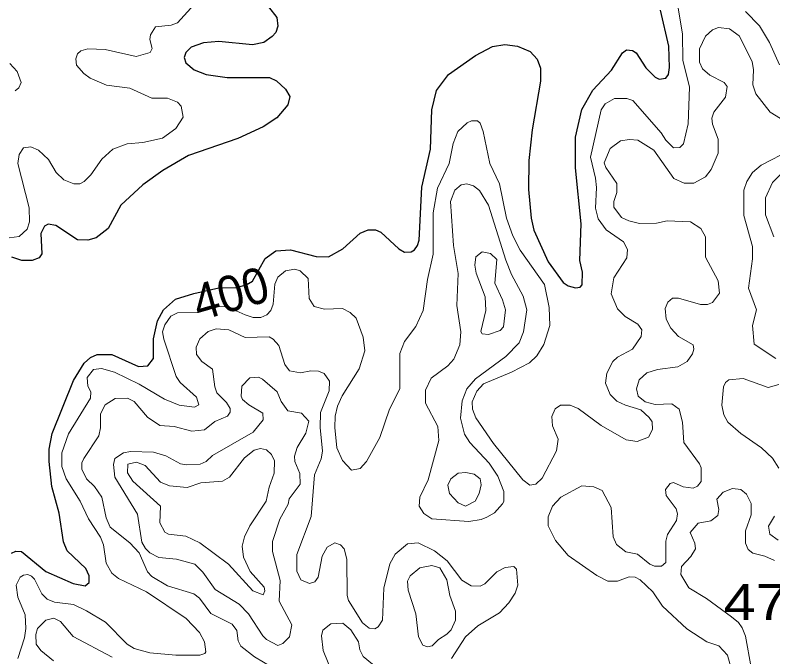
# Model space of a CAD drawing. Extents: x 577 to 602.9, y 7483.8 to 7511.6.
# Drawn here: x 585.345 to 587.032, y 7503.264 to 7504.692 of the extents above; entities that cross this region are included whole.
import ezdxf
from ezdxf.enums import TextEntityAlignment as Align

# ---------------------------------------------------------------- set-up
doc = ezdxf.new("R2010")
doc.units = 0
doc.header["$LTSCALE"] = 0.032
doc.layers.add('1', color=7, linetype='Continuous', lineweight=25)
doc.layers.add('2', color=7, linetype='Continuous', lineweight=13)
doc.layers.add('61', color=7, linetype='Continuous')

msp = doc.modelspace()

# ---------------------------------------------------------------- linework, layer by layer
at = {"layer": '1'}
for points in [[(585.8903, 7504.735), (585.9277, 7504.6873), (585.9301, 7504.6675), (585.9253, 7504.6539), (585.9174, 7504.6444), (585.8983, 7504.6317), (585.8736, 7504.6261), (585.7981, 7504.6333), (585.7639, 7504.6309), (585.7369, 7504.6213), (585.7249, 7504.6094), (585.721, 7504.5983), (585.7249, 7504.5863), (585.7432, 7504.5704), (585.7703, 7504.5601), (585.8172, 7504.5537), (585.911, 7504.5537), (585.9269, 7504.5458), (585.9468, 7504.5275), (585.9563, 7504.5108), (585.9523, 7504.4925), (585.9277, 7504.4639), (585.8975, 7504.444), (585.841, 7504.4178), (585.7305, 7504.3796), (585.674, 7504.3462), (585.6295, 7504.3144), (585.5802, 7504.2691), (585.5516, 7504.2174), (585.5253, 7504.1967), (585.5063, 7504.1911), (585.484, 7504.1919), (585.4355, 7504.2237), (585.418, 7504.2269), (585.41, 7504.2222), (585.4021, 7504.2063), (585.4045, 7504.1609), (585.3981, 7504.1522), (585.383, 7504.1458), (585.3599, 7504.1458), (585.3377, 7504.1538)], [(586.1313, 7504.2142), (586.1472, 7504.2142), (586.1591, 7504.2094), (586.1996, 7504.1721), (586.2116, 7504.1649), (586.2267, 7504.1657), (586.2338, 7504.1697), (586.241, 7504.1792), (586.2442, 7504.1911), (586.2505, 7504.3096), (586.2696, 7504.3939), (586.2728, 7504.4814), (586.2831, 7504.5243), (586.3102, 7504.5601), (586.3698, 7504.6023), (586.408, 7504.6221), (586.435, 7504.6269), (586.4636, 7504.6229), (586.4915, 7504.611), (586.5074, 7504.5943), (586.5145, 7504.5744), (586.5145, 7504.545), (586.4962, 7504.4369), (586.4891, 7504.3685), (586.4883, 7504.3041), (586.4939, 7504.2404), (586.5002, 7504.2134), (586.532, 7504.1434), (586.5654, 7504.0973), (586.5766, 7504.0894), (586.5925, 7504.0854), (586.6028, 7504.087), (586.6076, 7504.0917), (586.6084, 7504.1204), (586.602, 7504.1458), (586.6052, 7504.2277), (586.5925, 7504.3526), (586.5925, 7504.421), (586.6068, 7504.4822), (586.6314, 7504.5251), (586.6728, 7504.5696), (586.6974, 7504.6086), (586.7062, 7504.615), (586.7197, 7504.6134), (586.7276, 7504.6086), (586.7491, 7504.5752), (586.7698, 7504.5545), (586.7793, 7504.5498), (586.7936, 7504.5522), (586.8, 7504.5601), (586.8024, 7504.576), (586.8008, 7504.6229), (586.7817, 7504.7032)], [(585.3369, 7503.4946), (585.3464, 7503.4993), (585.3591, 7503.4985), (585.4132, 7503.454), (585.4737, 7503.427), (585.5007, 7503.4222), (585.5094, 7503.4294), (585.5094, 7503.4445), (585.5023, 7503.4604), (585.4609, 7503.5001), (585.4522, 7503.52), (585.4426, 7503.5836), (585.4267, 7503.6433), (585.4204, 7503.6989), (585.4204, 7503.726), (585.4275, 7503.761), (585.4744, 7503.8794), (585.4983, 7503.9176), (585.5126, 7503.9303), (585.5277, 7503.9367), (585.5603, 7503.9367), (585.6192, 7503.9104), (585.6406, 7503.912), (585.6526, 7503.9279), (585.6526, 7503.9717), (585.6621, 7504.0122), (585.6755, 7504.0366), (585.7016, 7504.0601), (585.7429, 7504.0728), (585.7986, 7504.0854), (585.8372, 7504.0862), (585.8594, 7504.0921), (585.8733, 7504.1), (585.9015, 7504.1506), (585.9253, 7504.1673), (585.9579, 7504.1697), (586.0152, 7504.1554), (586.043, 7504.1546), (586.0748, 7504.1721), (586.113, 7504.207), (586.1313, 7504.2142)]]:
    msp.add_lwpolyline(points, dxfattribs=at)
at = {"layer": '2'}
for points in [[(585.3719, 7504.2158), (585.3766, 7504.2325), (585.3758, 7504.2635), (585.3504, 7504.3621), (585.3536, 7504.382), (585.3631, 7504.3971), (585.3798, 7504.3995), (585.3965, 7504.3915), (585.4188, 7504.3709), (585.4363, 7504.3422), (585.453, 7504.3255), (585.4752, 7504.3168), (585.4888, 7504.3168), (585.4983, 7504.3216), (585.5134, 7504.3367), (585.5381, 7504.3717), (585.5627, 7504.3939), (585.5945, 7504.4058), (585.6295, 7504.409), (585.6732, 7504.4186), (585.7027, 7504.44), (585.7186, 7504.4655), (585.7146, 7504.4893), (585.7066, 7504.4989), (585.6844, 7504.5076), (585.6494, 7504.5076), (585.6001, 7504.5299), (585.5484, 7504.5363), (585.5118, 7504.5522), (585.4975, 7504.5625), (585.4816, 7504.5808), (585.48, 7504.5951), (585.484, 7504.6062), (585.4911, 7504.6126), (585.5063, 7504.6174), (585.5452, 7504.6158), (585.6144, 7504.5999), (585.6454, 7504.6094), (585.6502, 7504.6182), (585.6446, 7504.638), (585.6462, 7504.6484), (585.6573, 7504.6659), (585.6923, 7504.6698), (585.7066, 7504.6754), (585.7512, 7504.7239)], [(586.8215, 7504.7088), (586.831, 7504.65), (586.8318, 7504.5919), (586.8469, 7504.5323), (586.8437, 7504.4504), (586.8334, 7504.4058), (586.8247, 7504.3979), (586.8111, 7504.3971), (586.7936, 7504.4138), (586.7833, 7504.4305), (586.7205, 7504.5021), (586.707, 7504.5068), (586.6799, 7504.5068), (586.6585, 7504.4949), (586.6497, 7504.4814), (586.6259, 7504.3764), (586.637, 7504.3295), (586.6394, 7504.3088), (586.637, 7504.2627), (586.6434, 7504.2389), (586.6608, 7504.2142), (586.6998, 7504.188), (586.7086, 7504.1705), (586.707, 7504.1522), (586.6783, 7504.1077), (586.672, 7504.0719), (586.6863, 7504.0385), (586.703, 7504.0218), (586.7316, 7504.0043), (586.7404, 7503.9916), (586.7388, 7503.9772), (586.7197, 7503.9486), (586.6863, 7503.9311), (586.676, 7503.9216), (586.6624, 7503.8953), (586.6593, 7503.8731), (586.6696, 7503.8476), (586.6847, 7503.8333), (586.7038, 7503.8238), (586.738, 7503.8134), (586.7571, 7503.7967)], [(587.0473, 7504.5816), (587.025, 7504.6317), (587.0028, 7504.6683), (586.971, 7504.7001)], [(586.6601, 7504.3534), (586.6569, 7504.3637), (586.6696, 7504.3955), (586.6927, 7504.4122), (586.7133, 7504.4154), (586.7316, 7504.4138), (586.7674, 7504.3915), (586.8119, 7504.3287), (586.835, 7504.3184), (586.8565, 7504.3184), (586.8819, 7504.3327), (586.8946, 7504.3486), (586.9105, 7504.3852), (586.9105, 7504.4162), (586.8978, 7504.4496), (586.8962, 7504.4631), (586.901, 7504.4766), (586.9264, 7504.51), (586.9304, 7504.5331), (586.9241, 7504.5426), (586.8915, 7504.5585), (586.8755, 7504.5728), (586.8692, 7504.5879), (586.8692, 7504.6174), (586.8819, 7504.6452), (586.8978, 7504.6595), (586.9113, 7504.6651), (586.936, 7504.6619), (586.9575, 7504.646), (586.9861, 7504.5887), (586.9893, 7504.5704), (586.9877, 7504.537), (586.994, 7504.5172), (587.0266, 7504.4766), (587.0592, 7504.4559)], [(585.3329, 7504.5848), (585.3496, 7504.5665), (585.3584, 7504.5426), (585.3528, 7504.5307), (585.3448, 7504.5235)], [(586.7571, 7503.7967), (586.7634, 7503.7872), (586.7642, 7503.7697), (586.7555, 7503.753), (586.73, 7503.7435), (586.7054, 7503.7466), (586.6497, 7503.7792), (586.5988, 7503.8166), (586.5805, 7503.8238), (586.5591, 7503.8238), (586.5471, 7503.8158), (586.54, 7503.7991), (586.5416, 7503.7784), (586.5543, 7503.7482), (586.5503, 7503.7228), (586.5185, 7503.6616), (586.5042, 7503.648), (586.4907, 7503.6457), (586.4756, 7503.6576), (586.4104, 7503.7387), (586.3706, 7503.7959), (586.3635, 7503.815), (586.3627, 7503.8317), (586.373, 7503.8556), (586.3881, 7503.8715), (586.4501, 7503.8977), (586.4899, 7503.9184), (586.5066, 7503.9343), (586.5225, 7503.959), (586.5352, 7504.0011), (586.5344, 7504.0417), (586.5233, 7504.0925), (586.4692, 7504.1689), (586.4533, 7504.2007), (586.439, 7504.2404), (586.4231, 7504.3168), (586.4016, 7504.3621), (586.3873, 7504.4329), (586.3802, 7504.452), (586.3746, 7504.4567), (586.3611, 7504.4567), (586.3515, 7504.4528), (586.3309, 7504.4329), (586.3205, 7504.4066), (586.311, 7504.3621), (586.2855, 7504.3072), (586.276, 7504.2524), (586.276, 7504.1601), (586.2633, 7504.1037), (586.2537, 7504.0345), (586.237, 7503.9995), (586.2116, 7503.9661), (586.2012, 7503.9391), (586.2012, 7503.8604), (586.1782, 7503.815), (586.1567, 7503.7522), (586.1273, 7503.6989), (586.113, 7503.683), (586.0939, 7503.6798), (586.074, 7503.7013), (586.0613, 7503.7291), (586.0565, 7503.7745), (586.0573, 7503.7999), (586.0629, 7503.8222), (586.0732, 7503.8452), (586.1106, 7503.9049), (586.1233, 7503.9454), (586.1201, 7503.9757), (586.1042, 7504.0178), (586.0907, 7504.0305), (586.074, 7504.0393), (586.0335, 7504.0377), (586.0104, 7504.044), (585.9993, 7504.0615), (585.9977, 7504.1061), (585.9794, 7504.1228), (585.9675, 7504.1267), (585.9468, 7504.1228), (585.9301, 7504.1092), (585.9229, 7504.0933), (585.9197, 7504.0488), (585.9142, 7504.0345), (585.9054, 7504.025), (585.8919, 7504.0194), (585.8752, 7504.0194), (585.8567, 7504.0251), (585.8172, 7504.0431), (585.7935, 7504.044), (585.779, 7504.04), (585.7508, 7504.0304), (585.706, 7504.0297), (585.6912, 7504.0223), (585.6783, 7504.0029), (585.6732, 7503.9876), (585.6756, 7503.9709), (585.7035, 7503.8882), (585.7122, 7503.8747), (585.7488, 7503.8421), (585.7536, 7503.8246), (585.744, 7503.8198), (585.7098, 7503.8238)], [(587.072, 7504.3923), (587.006, 7504.3581), (586.9869, 7504.3422), (586.9741, 7504.3223), (586.9678, 7504.3025), (586.9678, 7504.246), (586.9869, 7504.1776), (586.9869, 7504.1498), (586.9781, 7504.0846), (586.9956, 7504.0361), (586.9869, 7504.0011), (586.9908, 7503.9597), (587.0386, 7503.9279)], [(587.0346, 7504.1991), (587.0155, 7504.2476), (587.0155, 7504.2858), (587.0314, 7504.32), (587.0728, 7504.3621)], [(586.9408, 7503.233), (586.9312, 7503.2679), (586.9121, 7503.2886), (586.8853, 7503.2977), (586.8408, 7503.3266), (586.7865, 7503.3769), (586.765, 7503.4087), (586.7364, 7503.4357), (586.7253, 7503.4413), (586.7125, 7503.4421), (586.6863, 7503.4325), (586.6648, 7503.4325), (586.6402, 7503.4453), (586.5766, 7503.4898), (586.5479, 7503.5232), (586.532, 7503.5558), (586.532, 7503.5757), (586.5416, 7503.5995), (586.5599, 7503.6194), (586.6068, 7503.6449), (586.6338, 7503.6425), (586.6521, 7503.6345), (586.672, 7503.5964), (586.6768, 7503.5311), (586.6839, 7503.5137), (586.7046, 7503.4978), (586.7308, 7503.4922), (586.7579, 7503.4699), (586.769, 7503.4659), (586.7841, 7503.4659), (586.7936, 7503.4739), (586.7936, 7503.5216), (586.7976, 7503.5359), (586.8175, 7503.5677), (586.8199, 7503.582), (586.8167, 7503.5932), (586.7944, 7503.6234), (586.7928, 7503.6361), (586.8032, 7503.6496), (586.8111, 7503.652), (586.8326, 7503.6425), (586.8549, 7503.6393), (586.8644, 7503.6441), (586.8724, 7503.6544), (586.8724, 7503.6846), (586.8692, 7503.6934), (586.8342, 7503.7411), (586.831, 7503.7864), (586.8239, 7503.815), (586.8072, 7503.827), (586.7698, 7503.8254), (586.7475, 7503.8317), (586.7324, 7503.8444), (586.7284, 7503.8604), (586.7348, 7503.8802), (586.7515, 7503.8961), (586.7754, 7503.9033), (586.8207, 7503.9097), (586.8414, 7503.9216), (586.8533, 7503.9383), (586.8565, 7503.9486), (586.8549, 7503.9582), (586.8223, 7503.9772), (586.8048, 7503.9955), (586.7944, 7504.0154), (586.7921, 7504.0393), (586.7984, 7504.0536), (586.8088, 7504.0623), (586.8223, 7504.0623), (586.8708, 7504.048), (586.8867, 7504.048), (586.8978, 7504.0528), (586.9137, 7504.0735), (586.9105, 7504.1005), (586.8819, 7504.1538), (586.8819, 7504.1991), (586.8716, 7504.2174), (586.8485, 7504.2325), (586.7968, 7504.2341), (586.773, 7504.2293), (586.7356, 7504.2285), (586.7117, 7504.2341), (586.695, 7504.242), (586.6783, 7504.2651), (586.6783, 7504.2778), (586.6847, 7504.2977), (586.6847, 7504.3176), (586.6601, 7504.3534)], [(585.3313, 7504.1967), (585.3536, 7504.1999), (585.3719, 7504.2158)], [(585.9182, 7503.2401), (585.8776, 7503.264), (585.8474, 7503.2878), (585.8418, 7503.2998), (585.8386, 7503.3228), (585.8283, 7503.3363), (585.7806, 7503.3602), (585.7551, 7503.3944), (585.7424, 7503.4039), (585.6844, 7503.4222), (585.6494, 7503.4429), (585.6398, 7503.4532), (585.6208, 7503.4954), (585.6001, 7503.5176), (585.5563, 7503.5526), (585.5476, 7503.5733), (585.5381, 7503.6194), (585.5214, 7503.6433), (585.5039, 7503.66), (585.4935, 7503.6814), (585.4935, 7503.6958), (585.4975, 7503.7053), (585.5309, 7503.7562), (585.5349, 7503.7737), (585.5349, 7503.8047), (585.5452, 7503.8246), (585.5675, 7503.8389), (585.5953, 7503.8397), (585.6096, 7503.8325), (585.6398, 7503.7975), (585.6669, 7503.7792), (585.6987, 7503.7769), (585.7384, 7503.7665), (585.7663, 7503.7689), (585.7893, 7503.788), (585.818, 7503.7999), (585.8235, 7503.8087), (585.8235, 7503.8166), (585.8156, 7503.8301), (585.7941, 7503.8516), (585.7893, 7503.8651), (585.7846, 7503.9041), (585.7607, 7503.9216), (585.7488, 7503.9367), (585.748, 7503.9534), (585.7559, 7503.9717), (585.775, 7503.9884), (585.7925, 7503.9939), (585.8203, 7503.9916), (585.8569, 7503.9749), (585.9102, 7503.9764)], [(585.9102, 7503.9764), (585.9197, 7503.9709), (585.9317, 7503.9566), (585.9452, 7503.9144), (585.9555, 7503.9009), (585.9802, 7503.8961), (586.0032, 7503.9009), (586.0207, 7503.9001), (586.0327, 7503.8945), (586.0446, 7503.8778), (586.0438, 7503.8564), (586.0247, 7503.8079), (586.0239, 7503.7745), (586.0295, 7503.722), (586.0263, 7503.7045), (586.0112, 7503.6687), (586.004, 7503.5765), (585.9722, 7503.4914), (585.9722, 7503.4548), (585.981, 7503.4357), (586.0001, 7503.427), (586.012, 7503.431), (586.0199, 7503.4413), (586.0287, 7503.4882), (586.0398, 7503.5081), (586.0565, 7503.5176), (586.0692, 7503.5129), (586.0772, 7503.5041), (586.0836, 7503.4811), (586.0843, 7503.4007), (586.0875, 7503.3896), (586.1185, 7503.3395), (586.1329, 7503.3276), (586.1456, 7503.326), (586.1535, 7503.3308), (586.1631, 7503.3459), (586.1662, 7503.4166), (586.179, 7503.4707), (586.1909, 7503.4922), (586.2187, 7503.5152), (586.2426, 7503.5176), (586.2784, 7503.5001), (586.307, 7503.4779), (586.3396, 7503.4349), (586.3603, 7503.4222), (586.3802, 7503.4214), (586.3905, 7503.4262), (586.4175, 7503.4532), (586.4358, 7503.4628), (586.4557, 7503.4651), (586.4613, 7503.4588), (586.4644, 7503.4238), (586.4581, 7503.4055), (586.4446, 7503.384), (586.4231, 7503.3618), (586.3754, 7503.3332), (586.3476, 7503.3085), (586.3165, 7503.26)], [(585.7098, 7503.8238), (585.6772, 7503.8373), (585.6208, 7503.8707), (585.5659, 7503.8977), (585.5373, 7503.9057), (585.519, 7503.9033), (585.5055, 7503.8858), (585.5063, 7503.8667), (585.5134, 7503.854), (585.5126, 7503.8397), (585.4633, 7503.7602), (585.449, 7503.718), (585.449, 7503.6878), (585.4585, 7503.66), (585.4896, 7503.6107), (585.5078, 7503.5709), (585.5349, 7503.5304), (585.5412, 7503.5129), (585.5476, 7503.4723), (585.5603, 7503.45), (585.5746, 7503.4381), (585.6375, 7503.4087), (585.7257, 7503.3491), (585.7551, 7503.318), (585.7663, 7503.2974), (585.7695, 7503.2751), (585.7671, 7503.2711), (585.7559, 7503.2679), (585.7027, 7503.2679), (585.6446, 7503.2727), (585.6096, 7503.2823), (585.5945, 7503.2918), (585.546, 7503.3411), (585.5039, 7503.3665), (585.4744, 7503.3801), (585.4323, 7503.3856), (585.4164, 7503.392), (585.4045, 7503.4039), (585.3878, 7503.4365), (585.3814, 7503.4437), (585.3727, 7503.4469), (585.3631, 7503.4461), (585.356, 7503.4413), (585.3472, 7503.4238), (585.3504, 7503.3968), (585.3671, 7503.3578), (585.3687, 7503.3268), (585.3655, 7503.3061), (585.3504, 7503.26)], [(587.0457, 7503.8699), (587.0219, 7503.8635), (586.9662, 7503.8834), (586.9344, 7503.8802), (586.9264, 7503.8747), (586.9225, 7503.8651), (586.9185, 7503.8238), (586.9233, 7503.8023), (586.932, 7503.7864), (586.9606, 7503.761), (587.0068, 7503.7291), (587.0314, 7503.7061), (587.0457, 7503.6838)], [(587.0362, 7503.4787), (587.0147, 7503.4882), (586.9877, 7503.4946), (586.9773, 7503.5025), (586.971, 7503.5168), (586.971, 7503.5447), (586.9837, 7503.5797), (586.9837, 7503.6051), (586.9734, 7503.6258), (586.9606, 7503.6361), (586.9423, 7503.6385), (586.9217, 7503.6305), (586.9074, 7503.6146), (586.9121, 7503.5916), (586.9097, 7503.5789), (586.8938, 7503.5669), (586.866, 7503.5614), (586.8477, 7503.5407), (586.8588, 7503.5168), (586.8596, 7503.5041), (586.8493, 7503.4874), (586.8286, 7503.4651), (586.827, 7503.4469), (586.8453, 7503.4174), (586.8843, 7503.3936), (586.94, 7503.353), (586.9556, 7503.3405), (586.9638, 7503.3284), (586.971, 7503.3101), (586.9837, 7503.2401)], [(587.0362, 7503.5773), (587.0227, 7503.555), (587.0258, 7503.5367), (587.0441, 7503.524)], [(585.4299, 7503.2552), (585.4021, 7503.2783), (585.3917, 7503.2918), (585.391, 7503.3133), (585.3949, 7503.3268), (585.4132, 7503.3459), (585.4307, 7503.3498), (585.4458, 7503.3427), (585.4737, 7503.3093), (585.5611, 7503.2632)], [(586.1694, 7503.2242), (586.1201, 7503.2648), (586.1122, 7503.2799), (586.1098, 7503.2974), (586.0923, 7503.3244), (586.0748, 7503.3387), (586.0478, 7503.3371), (586.0303, 7503.3236), (586.0271, 7503.3109), (586.0311, 7503.2783), (586.0517, 7503.2266)]]:
    msp.add_lwpolyline(points, dxfattribs=at)
for points in [[(586.3953, 7503.5749), (586.412, 7503.5844), (586.4302, 7503.6043), (586.4334, 7503.6099), (586.4334, 7503.6321), (586.4199, 7503.6663), (586.4008, 7503.695), (586.3571, 7503.7411), (586.3452, 7503.7594), (586.3364, 7503.7951), (586.3404, 7503.8341), (586.3507, 7503.8604), (586.3698, 7503.8826), (586.4374, 7503.9327), (586.4676, 7503.9629), (586.4772, 7503.9876), (586.4843, 7504.0361), (586.4764, 7504.0671), (586.4501, 7504.1148), (586.4374, 7504.1466), (586.3992, 7504.2691), (586.3786, 7504.3017), (586.3658, 7504.312), (586.3507, 7504.3168), (586.338, 7504.3144), (586.3237, 7504.3025), (586.3142, 7504.2778), (586.3213, 7504.1792), (586.3316, 7504.1172), (586.3285, 7504.0456), (586.3372, 7503.9876), (586.3348, 7503.9582), (586.3221, 7503.9264), (586.3086, 7503.912), (586.2712, 7503.8842), (586.2585, 7503.8572), (586.2585, 7503.8285), (586.2863, 7503.7769), (586.2887, 7503.7458), (586.2649, 7503.6576), (586.2458, 7503.6194), (586.2442, 7503.5995), (586.2553, 7503.5828), (586.2728, 7503.5709), (586.3555, 7503.5653), (586.3825, 7503.5693)], [(586.3929, 7504.0345), (586.3817, 7503.9884), (586.3849, 7503.9828), (586.3992, 7503.9812), (586.4247, 7503.99), (586.4326, 7503.9987), (586.4366, 7504.0361), (586.4302, 7504.0584), (586.4128, 7504.0957), (586.4175, 7504.1482), (586.4032, 7504.1617), (586.3849, 7504.1657), (586.3706, 7504.1546), (586.3682, 7504.1355), (586.3714, 7504.118), (586.3913, 7504.0655)], [(585.7846, 7503.7124), (585.8752, 7503.7641), (585.8975, 7503.7912), (585.8967, 7503.8063), (585.8649, 7503.8246), (585.8514, 7503.8365), (585.8482, 7503.8444), (585.8498, 7503.8667), (585.8673, 7503.885), (585.8871, 7503.8866), (585.8959, 7503.8818), (585.9285, 7503.854), (585.9372, 7503.8325), (585.9523, 7503.8118), (585.9826, 7503.8063), (585.9985, 7503.7888), (585.9921, 7503.7618), (585.973, 7503.7299), (585.9667, 7503.7109), (585.9675, 7503.6989), (585.9786, 7503.6719), (585.9794, 7503.648), (585.9547, 7503.6154), (585.9531, 7503.6035), (585.9341, 7503.5701), (585.9182, 7503.5208), (585.9182, 7503.4985), (585.9349, 7503.4341), (585.9325, 7503.388), (585.9611, 7503.3355), (585.9555, 7503.3085), (585.9412, 7503.2934), (585.9301, 7503.2894), (585.9046, 7503.3029), (585.8967, 7503.3109), (585.8641, 7503.3594), (585.8434, 7503.3809), (585.7901, 7503.4135), (585.7631, 7503.4524), (585.7448, 7503.4699), (585.7043, 7503.4811), (585.6645, 7503.485), (585.6446, 7503.4954), (585.6351, 7503.5049), (585.6271, 7503.5192), (585.6176, 7503.5812), (585.5667, 7503.6639), (585.5635, 7503.6918), (585.5667, 7503.7053), (585.5858, 7503.718), (585.6017, 7503.7212), (585.6526, 7503.7196), (585.6804, 7503.7117), (585.713, 7503.6934), (585.7265, 7503.691), (585.7567, 7503.6926), (585.7703, 7503.6989)], [(585.8068, 7503.6552), (585.8219, 7503.6639), (585.8553, 7503.7069), (585.8768, 7503.7236), (585.8911, 7503.7276), (585.9046, 7503.7244), (585.9158, 7503.714), (585.9221, 7503.7005), (585.9213, 7503.6727), (585.9102, 7503.6417), (585.9038, 7503.6107), (585.8673, 7503.5558), (585.8553, 7503.5311), (585.8506, 7503.5105), (585.853, 7503.4858), (585.8681, 7503.454), (585.8991, 7503.419), (585.9007, 7503.4111), (585.8975, 7503.4023), (585.8744, 7503.4111), (585.8196, 7503.4699), (585.7559, 7503.5176), (585.7249, 7503.5327), (585.686, 7503.5367), (585.678, 7503.5415), (585.6669, 7503.5622), (585.6685, 7503.5995), (585.6072, 7503.6552), (585.5953, 7503.6735), (585.5961, 7503.6926), (585.6152, 7503.6973), (585.6343, 7503.6902), (585.6685, 7503.6528), (585.6883, 7503.6449), (585.7281, 7503.6409), (585.7583, 7503.6512)], [(586.3778, 7503.6274), (586.369, 7503.6107), (586.3476, 7503.5995), (586.3316, 7503.6067), (586.3118, 7503.6274), (586.3086, 7503.6457), (586.3149, 7503.66), (586.3316, 7503.6727), (586.3483, 7503.6743), (586.3674, 7503.6703), (586.3802, 7503.66), (586.3825, 7503.6465)], [(586.2728, 7503.4675), (586.2903, 7503.462), (586.3062, 7503.4357), (586.3126, 7503.4007), (586.3253, 7503.3658), (586.3253, 7503.3459), (586.3157, 7503.3244), (586.3062, 7503.3141), (586.2879, 7503.3029), (586.2736, 7503.2886), (586.2633, 7503.2862), (586.2529, 7503.2902), (586.2434, 7503.3085), (586.237, 7503.3594), (586.2203, 7503.4127), (586.2187, 7503.4325), (586.2243, 7503.4445), (586.2458, 7503.462)]]:
    msp.add_lwpolyline(points, close=True, dxfattribs=at)

# ---------------------------------------------------------------- texts
at = {"layer": '61', "width": 0.95}
msp.add_text('400', height=0.08, rotation=16.041, dxfattribs=at).set_placement((585.8357, 7504.0345), align=Align.CENTER)
at = {"layer": '61', "width": 1.2}
msp.add_text('471', height=0.08, dxfattribs=at).set_placement((587.0296, 7503.346), align=Align.CENTER)

doc.saveas('drawing.dxf')
